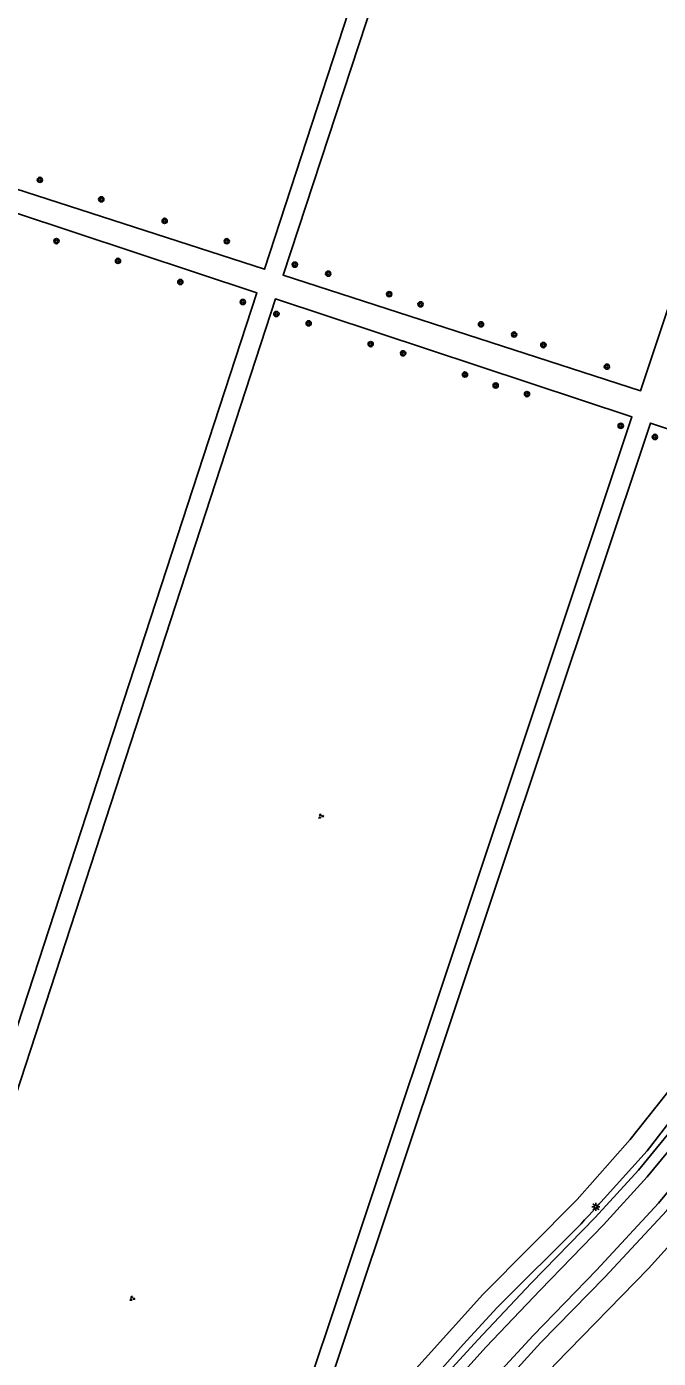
# Model space of a CAD drawing. Extents: x 128999 to 131010, y 395498 to 399007.
# Drawn here: x 130786.4 to 130882.9, y 396969.2 to 397172.7 of the extents above; entities that cross this region are included whole.
import ezdxf

# ---------------------------------------------------------------- set-up
doc = ezdxf.new("R2010")
doc.units = 0
for name, color, linetype in [('gg-knt-onverhard', 7, 'Continuous'), ('gg-knt-verharding', 7, 'Continuous'), ('gg-knt-verharding nz', 7, 'Continuous'), ('gt-grn-groengrens', 7, 'Continuous'), ('gt-symb-boom', 7, 'Continuous'), ('gt-symb-groenvak', 7, 'Continuous'), ('gt-symb-lichtmast', 7, 'Continuous')]:
    doc.layers.add(name, color=color, linetype=linetype)

# ---------------------------------------------------------------- blocks, each defined once
blk = doc.blocks.new('gt0-BOOM')
at = {"layer": 'gt-symb-boom'}
for radius in [0.4, 0.2]:
    blk.add_circle((0, 0), radius, dxfattribs=at)
blk = doc.blocks.new('gt0-GRVAK')
at = {"layer": 'gt-symb-groenvak'}
for p, q in [((-0.11, 0.19), (-0.23, 0.24)), ((-0.18, 0.15), (0.09, 0.15)), ((-0.09, 0.21), (-0.16, 0.32)), ((-0.05, 0.21), (-0.05, 0.39)), ((0, 0.21), (0.06, 0.32)), ((0.01, 0.19), (0.13, 0.24)), ((0.26, -0.05), (0.2, 0.06)), ((0.31, -0.05), (0.31, 0.13)), ((0.35, -0.05), (0.41, 0.06)), ((-0.24, -0.23), (-0.36, -0.18)), ((-0.32, -0.26), (-0.05, -0.26)), ((-0.23, -0.21), (-0.29, -0.1)), ((-0.18, -0.2), (-0.18, -0.02)), ((-0.14, -0.21), (-0.07, -0.1)), ((-0.12, -0.23), (0, -0.18)), ((0.24, -0.07), (0.12, -0.02)), ((0.17, -0.11), (0.44, -0.11)), ((0.37, -0.07), (0.49, -0.02))]:
    blk.add_line(p, q, dxfattribs=at)
blk = doc.blocks.new('gt0-LMAST')
at = {"layer": 'gt-symb-lichtmast'}
for p, q in [((-0.18, 0.17), (-0.45, 0.44)), ((-0.01, 0.25), (-0.01, 0.62)), ((0.17, 0.17), (0.44, 0.44)), ((-0.26, 0), (-0.63, 0)), ((-0.18, -0.18), (-0.45, -0.45)), ((-0.01, -0.25), (-0.01, -0.63)), ((0.44, -0.45), (0.17, -0.18)), ((0.24, 0), (0.62, 0))]:
    blk.add_line(p, q, dxfattribs=at)
blk.add_circle((-0.01, 0), 0.25, dxfattribs=at)

msp = doc.modelspace()

# ---------------------------------------------------------------- linework, layer by layer
at = {"layer": 'gg-knt-onverhard'}
for points in [[(130776.36, 397150.59), (130822.73, 397135.61), (130881.4, 397315.3)], [(130901.7, 397181.59), (130880.22, 397117.04), (130825.59, 397134.69), (130875.28, 397285.98), (130886.04, 397315.21)], [(130775.1, 397147.39), (130821.56, 397132.02), (130778.46, 397000), (130769.36, 396977.01), (130768.67, 396971.22), (130772.08, 396967.04), (130814.22, 396944.33), (130820.38, 396943.1), (130824.97, 396944.4), (130827.66, 396950.12), (130881.74, 397112.12), (130909.21, 397103.04), (130923.51, 397098.17)], [(130781.62, 397000), (130772.34, 396976.66), (130771.8, 396972.13), (130774.03, 396969.4), (130815.25, 396947.18), (130820.26, 396946.18), (130822.84, 396946.91), (130824.87, 396951.24), (130878.89, 397113.07), (130824.41, 397131.08), (130781.62, 397000)]]:
    msp.add_lwpolyline(points, dxfattribs=at)
at = {"layer": 'gg-knt-verharding'}
for points in [[(130930.57, 397091.98), (130926.95, 397081.55), (130923.54, 397072.11), (130920.14, 397063.27), (130914.29, 397050.44), (130907.46, 397037.27), (130903.81, 397031.16), (130899.79, 397024.82), (130891.97, 397013.41), (130886.14, 397005.53), (130879.93, 396997.92), (130873.26, 396990.7), (130863.49, 396980.66), (130855.34, 396971.98), (130845.89, 396961.67)], [(130768.29, 396824.1), (130769.83, 396827.96), (130775.66, 396840.73), (130781.59, 396852.62), (130787.77, 396864.52), (130794.54, 396876.96), (130801.66, 396888.93), (130808.99, 396900.56), (130816.91, 396912.21), (130824.31, 396922.86), (130833.87, 396935.49), (130844.01, 396947.88), (130854.37, 396959.9), (130864.99, 396971.57), (130874.75, 396981.58), (130884.22, 396991.77), (130887.58, 396995.84)]]:
    msp.add_lwpolyline(points, dxfattribs=at)
at = {"layer": 'gg-knt-verharding nz'}
for points in [[(130847.29, 396960.6), (130856.65, 396970.94), (130864.89, 396979.59), (130874.55, 396989.59), (130881.23, 396996.92), (130887.54, 397004.57), (130893.44, 397012.57), (130901.28, 397024.03), (130905.31, 397030.29), (130909.1, 397036.69), (130915.95, 397049.9), (130921.63, 397062.56), (130925.27, 397071.82), (130928.66, 397081.15), (130936.04, 397102.77), (130947.19, 397134.74), (130958.97, 397168.56), (130971.38, 397204.27), (130983.4, 397238.95), (130990.26, 397258.9)], [(130853.02, 396960.93), (130863.8, 396972.66), (130873.51, 396982.67), (130882.98, 396992.91), (130891.87, 397003.69), (130900.06, 397015.02), (130907.69, 397026.71), (130914.77, 397038.74), (130921.11, 397051.18), (130926.6, 397064.04), (130931.86, 397078.05), (130938.07, 397096.21), (130971.04, 397191.01), (130987.59, 397238.3), (130994.39, 397257.33)]]:
    msp.add_lwpolyline(points, dxfattribs=at)
at = {"layer": 'gt-grn-groengrens'}
for points in [[(130803.8, 396913.52), (130814.02, 396928.12), (130824.63, 396942.16), (130833.96, 396953.76), (130842.68, 396963.99), (130856.12, 396978.94), (130870.53, 396993.44), (130878.63, 397002.61), (130885.29, 397011.04), (130891.56, 397019.96), (130897.12, 397028.06), (130902.16, 397036.49), (130905.14, 397041.52), (130913.97, 397059.33), (130917.46, 397067.3), (130927.48, 397095.5)], [(130806.94, 396912.92), (130816.73, 396926.85), (130821.72, 396933.07), (130828.15, 396941.72), (130830.17, 396944.34), (130836.74, 396952.29), (130845.86, 396963.11), (130853.1, 396971.27), (130858.31, 396976.93), (130871.12, 396989.75), (130871.65, 396990.34), (130872.32, 396991), (130881.21, 397000.9), (130886.76, 397008.09), (130893.14, 397016.89), (130900.61, 397027.77), (130907.83, 397040.23), (130914.18, 397052.72), (130918.81, 397062.64), (130922.86, 397073.27), (130929.76, 397092.91)], [(130770.07, 396821.1), (130770.46, 396822), (130776.44, 396833.23), (130781.92, 396844.65), (130791.45, 396863.13), (130798.62, 396876.49), (130807.44, 396891.12), (130820.29, 396910.43), (130822.35, 396913.42), (130827.19, 396920.18), (130833.09, 396928.14), (130838.26, 396934.79), (130843.76, 396941.62), (130854.12, 396953.83), (130863.17, 396963.89), (130867.2, 396968.31), (130881.42, 396982.88), (130887.65, 396989.78), (130891.13, 396994.01)]]:
    msp.add_lwpolyline(points, dxfattribs=at)

# ---------------------------------------------------------------- block references
at = {"layer": 'gt-symb-boom'}
for p in [(130788.43, 397149.28), (130797.81, 397146.31), (130807.49, 397143.01), (130790.96, 397139.92), (130816.99, 397139.9), (130800.36, 397136.9), (130827.39, 397136.32), (130832.49, 397134.94), (130809.89, 397133.67), (130819.44, 397130.62), (130841.81, 397131.81), (130846.6, 397130.26), (130824.57, 397128.78), (130829.5, 397127.36), (130855.83, 397127.2), (130838.98, 397124.18), (130860.9, 397125.64), (130865.37, 397124.03), (130843.93, 397122.77), (130875.07, 397120.73), (130853.39, 397119.53), (130858.08, 397117.85), (130862.86, 397116.54), (130877.19, 397111.69), (130882.41, 397109.99)]:
    msp.add_blockref('gt0-BOOM', p, dxfattribs=at)
at = {"layer": 'gt-symb-groenvak', "rotation": 7.352379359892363}
msp.add_blockref('gt0-GRVAK', (130831.35, 397052.03), dxfattribs=at)
at = {"layer": 'gt-symb-groenvak'}
msp.add_blockref('gt0-GRVAK', (130802.51, 396978.31), dxfattribs=at)
at = {"layer": 'gt-symb-lichtmast'}
msp.add_blockref('gt0-LMAST', (130873.4, 396992.34), dxfattribs=at)

doc.saveas('drawing.dxf')
